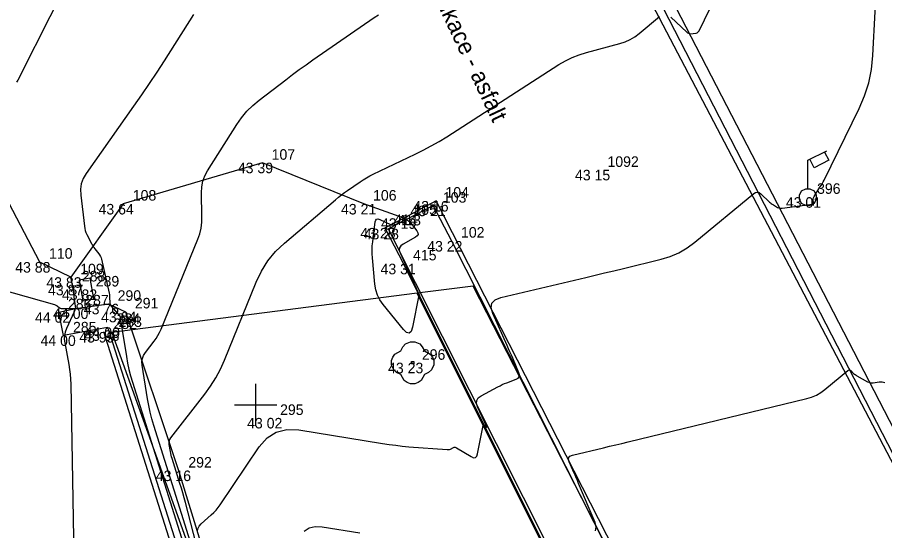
# Model space of a CAD drawing. Extents: x -702257 to -701487, y -1009871 to -1008841.
# Drawn here: x -701730.66 to -701710.05, y -1009077.99 to -1009065.8 of the extents above; entities that cross this region are included whole.
import ezdxf

# ---------------------------------------------------------------- set-up
doc = ezdxf.new("R2010")
doc.units = 0
for name, color, linetype in [('Ex_Major Contours', 7, 'Continuous'), ('Ex_Minor Contours', 7, 'Continuous'), ('Z_betonova_konstrukce', 7, 'Continuous'), ('Z_body', 7, 'Continuous'), ('Z_body_cisla', 7, 'Continuous'), ('Z_body_vysky_redukovane', 7, 'Continuous'), ('Z_chodnik', 7, 'Continuous'), ('Z_hektometricka_sit', 7, 'Continuous'), ('Z_katastr_hranice', 7, 'Continuous'), ('Z_komunikace', 7, 'Continuous'), ('Z_obruba', 7, 'Continuous'), ('Z_pilire', 7, 'Continuous'), ('Z_popisy', 7, 'Continuous'), ('Z_rozhranni', 7, 'Continuous'), ('Z_site_vo_znaky', 7, 'Continuous'), ('Z_zelen_jednotliva', 7, 'Continuous'), ('Z_zlabek', 7, 'Continuous')]:
    doc.layers.add(name, color=color, linetype=linetype)

# ---------------------------------------------------------------- blocks, each defined once
blk = doc.blocks.new('POINT_DISPLAY')
blk.add_line((0, 0), (0, 0))
blk = doc.blocks.new('Z24')
for p, q in [((-0.23, 0.38), (-0.17, 0.45)), ((-0.17, 0.45), (-0.05, 0.5)), ((-0.05, 0.5), (0.05, 0.5)), ((0.05, 0.5), (0.17, 0.45)), ((0.17, 0.45), (0.23, 0.38)), ((-0.42, 0.2), (-0.28, 0.28)), ((-0.28, 0.28), (-0.23, 0.38)), ((0.23, 0.38), (0.28, 0.28)), ((0.28, 0.28), (0.42, 0.2)), ((-0.5, 0.05), (-0.47, 0.13)), ((-0.5, -0.05), (-0.5, 0.05)), ((-0.47, 0.13), (-0.42, 0.2)), ((-0.03, -0.03), (-0.03, 0.03)), ((-0.03, 0.03), (0.03, 0.03)), ((0.03, 0.03), (0.03, -0.03)), ((0.42, 0.2), (0.47, 0.13)), ((0.47, 0.13), (0.5, 0.05)), ((0.5, 0.05), (0.5, -0.05)), ((-0.45, -0.17), (-0.5, -0.05)), ((-0.38, -0.23), (-0.45, -0.17)), ((0.03, -0.03), (-0.03, -0.03)), ((0.45, -0.17), (0.38, -0.23)), ((0.5, -0.05), (0.45, -0.17)), ((-0.28, -0.28), (-0.38, -0.23)), ((-0.2, -0.42), (-0.28, -0.28)), ((0.28, -0.28), (0.2, -0.42)), ((0.38, -0.23), (0.28, -0.28)), ((-0.13, -0.47), (-0.2, -0.42)), ((-0.05, -0.5), (-0.13, -0.47)), ((0.05, -0.5), (-0.05, -0.5)), ((0.13, -0.47), (0.05, -0.5)), ((0.2, -0.42), (0.13, -0.47))]:
    blk.add_line(p, q)
blk = doc.blocks.new('Z13')
for p, q in [((0, 0.88), (0.45, 1.1)), ((0.4, 1.07), (0.5, 0.88)), ((0, 0.2), (0, 0.88)), ((0.15, 0.7), (0.05, 0.9)), ((0.5, 0.88), (0.15, 0.7)), ((-0.2, 0.05), (-0.15, 0.15)), ((-0.2, -0.05), (-0.2, 0.05)), ((-0.15, 0.15), (-0.05, 0.2)), ((-0.05, 0.2), (0.05, 0.2)), ((0.05, 0.2), (0.15, 0.15)), ((0.15, 0.15), (0.2, 0.05)), ((0.2, 0.05), (0.2, -0.05)), ((-0.15, -0.15), (-0.2, -0.05)), ((-0.05, -0.2), (-0.15, -0.15)), ((0.05, -0.2), (-0.05, -0.2)), ((0.15, -0.15), (0.05, -0.2)), ((0.2, -0.05), (0.15, -0.15))]:
    blk.add_line(p, q)
blk = doc.blocks.new('Z666')
for p, q in [((-0.25, 0.13), (-0.25, -0.13)), ((0.25, 0.13), (-0.25, 0.13)), ((0.25, -0.13), (0.25, 0.13)), ((-0.25, -0.13), (0.25, -0.13))]:
    blk.add_line(p, q)

msp = doc.modelspace()

# ---------------------------------------------------------------- linework, layer by layer
at = {"layer": 'Ex_Major Contours'}
for points in [[(-701725.183, -1009060.717), (-701726.78, -1009061.991), (-701727.002, -1009062.171), (-701727.221, -1009062.354), (-701727.439, -1009062.54), (-701727.653, -1009062.729), (-701728.506, -1009063.492), (-701728.708, -1009063.69), (-701728.89, -1009063.905), (-701729.05, -1009064.136), (-701729.189, -1009064.384), (-701730.594, -1009067.184), (-701730.621, -1009067.237), (-701730.65, -1009067.288), (-701730.68, -1009067.34)], [(-701726.38, -1009078.009), (-701726.371, -1009077.941), (-701726.341, -1009077.879), (-701726.291, -1009077.823), (-701726.054, -1009077.611), (-701725.996, -1009077.556), (-701725.942, -1009077.498), (-701725.892, -1009077.437), (-701725.846, -1009077.373), (-701724.915, -1009075.999), (-701724.729, -1009075.786), (-701724.51, -1009075.647), (-701724.26, -1009075.583), (-701723.977, -1009075.594), (-701721.986, -1009075.917), (-701721.83, -1009075.941), (-701721.672, -1009075.961), (-701721.515, -1009075.979), (-701721.357, -1009075.993), (-701720.449, -1009076.064), (-701720.429, -1009076.064), (-701720.409, -1009076.062), (-701720.39, -1009076.057), (-701720.371, -1009076.049), (-701720.298, -1009076.014), (-701720.28, -1009076.008), (-701720.262, -1009076.006), (-701720.244, -1009076.01), (-701720.226, -1009076.018), (-701719.881, -1009076.23), (-701719.824, -1009076.255), (-701719.779, -1009076.252), (-701719.746, -1009076.221), (-701719.725, -1009076.162), (-701719.592, -1009075.488), (-701719.587, -1009075.475), (-701719.581, -1009075.47), (-701719.573, -1009075.471), (-701719.563, -1009075.48), (-701719.518, -1009075.53), (-701719.509, -1009075.539), (-701719.505, -1009075.541), (-701719.505, -1009075.536), (-701719.51, -1009075.525), (-701719.729, -1009075.045), (-701719.753, -1009074.966), (-701719.746, -1009074.896), (-701719.71, -1009074.836), (-701719.642, -1009074.787), (-701719.245, -1009074.572), (-701719.193, -1009074.545), (-701719.14, -1009074.52), (-701719.086, -1009074.496), (-701719.031, -1009074.474), (-701718.811, -1009074.39), (-701718.765, -1009074.365), (-701718.739, -1009074.331), (-701718.733, -1009074.289), (-701718.746, -1009074.239), (-701718.892, -1009073.894), (-701718.924, -1009073.819), (-701718.957, -1009073.744), (-701718.989, -1009073.668), (-701719.023, -1009073.594), (-701719.364, -1009072.831), (-701719.404, -1009072.694), (-701719.385, -1009072.584), (-701719.31, -1009072.503), (-701719.176, -1009072.451), (-701717.158, -1009071.975), (-701716.934, -1009071.922), (-701716.71, -1009071.868), (-701716.486, -1009071.815), (-701716.262, -1009071.761), (-701715.365, -1009071.543), (-701715.147, -1009071.477), (-701714.941, -1009071.388), (-701714.746, -1009071.276), (-701714.562, -1009071.141), (-701713.165, -1009069.984), (-701713.122, -1009069.957), (-701713.079, -1009069.949), (-701713.037, -1009069.96), (-701712.996, -1009069.99), (-701712.791, -1009070.184), (-701712.77, -1009070.203), (-701712.747, -1009070.221), (-701712.723, -1009070.238), (-701712.698, -1009070.253), (-701712.596, -1009070.311), (-701712.57, -1009070.323), (-701712.543, -1009070.33), (-701712.516, -1009070.333), (-701712.487, -1009070.331), (-701711.829, -1009070.241), (-701711.821, -1009070.24), (-701711.812, -1009070.24), (-701711.804, -1009070.242), (-701711.796, -1009070.244), (-701711.755, -1009070.257), (-701711.752, -1009070.258), (-701711.749, -1009070.257), (-701711.747, -1009070.255), (-701711.746, -1009070.251), (-701711.745, -1009070.234), (-701711.744, -1009070.226), (-701711.744, -1009070.217), (-701711.749, -1009070.12), (-701711.749, -1009070.102), (-701711.746, -1009070.086), (-701711.74, -1009070.07), (-701711.732, -1009070.055), (-701711.59, -1009069.835), (-701711.563, -1009069.793), (-701711.538, -1009069.75), (-701711.515, -1009069.707), (-701711.492, -1009069.662), (-701710.66, -1009067.965), (-701710.53, -1009067.663), (-701710.433, -1009067.352), (-701710.367, -1009067.034), (-701710.334, -1009066.707), (-701710.061, -1009061.472)], [(-701732.116, -1009071.961), (-701729.777, -1009072.621), (-701729.761, -1009072.626), (-701729.746, -1009072.633), (-701729.731, -1009072.641), (-701729.717, -1009072.651), (-701729.663, -1009072.693), (-701729.649, -1009072.702), (-701729.634, -1009072.708), (-701729.618, -1009072.712), (-701729.602, -1009072.713), (-701729.362, -1009072.711), (-701729.324, -1009072.716), (-701729.303, -1009072.731), (-701729.298, -1009072.757), (-701729.309, -1009072.793), (-701729.495, -1009073.19), (-701729.526, -1009073.271), (-701729.543, -1009073.353), (-701729.547, -1009073.438), (-701729.538, -1009073.524), (-701729.441, -1009074.042), (-701729.421, -1009074.157), (-701729.407, -1009074.273), (-701729.398, -1009074.39), (-701729.393, -1009074.507), (-701729.328, -1009078.159)]]:
    msp.add_lwpolyline(points, dxfattribs=at)
at = {"layer": 'Ex_Minor Contours'}
for points in [[(-701715.133, -1009065.792), (-701714.754, -1009066.152), (-701714.748, -1009066.157), (-701714.742, -1009066.161), (-701714.735, -1009066.166), (-701714.729, -1009066.17), (-701714.702, -1009066.185), (-701714.695, -1009066.188), (-701714.688, -1009066.19), (-701714.681, -1009066.191), (-701714.673, -1009066.191), (-701714.535, -1009066.172), (-701714.511, -1009066.166), (-701714.491, -1009066.155), (-701714.474, -1009066.139), (-701714.461, -1009066.118), (-701714.205, -1009065.596)], [(-701726.48, -1009065.733), (-701727.176, -1009066.83), (-701727.352, -1009067.103), (-701727.531, -1009067.374), (-701727.713, -1009067.643), (-701727.899, -1009067.909), (-701729.029, -1009069.507), (-701729.098, -1009069.625), (-701729.143, -1009069.75), (-701729.163, -1009069.882), (-701729.158, -1009070.019), (-701729.07, -1009070.758), (-701729.062, -1009070.81), (-701729.049, -1009070.86), (-701729.032, -1009070.909), (-701729.01, -1009070.956), (-701728.902, -1009071.171), (-701728.884, -1009071.204), (-701728.865, -1009071.235), (-701728.844, -1009071.266), (-701728.821, -1009071.296), (-701728.728, -1009071.412), (-701728.707, -1009071.442), (-701728.689, -1009071.474), (-701728.675, -1009071.508), (-701728.665, -1009071.543), (-701728.483, -1009072.35), (-701728.477, -1009072.377), (-701728.473, -1009072.403), (-701728.471, -1009072.429), (-701728.47, -1009072.456), (-701728.467, -1009072.563), (-701728.464, -1009072.588), (-701728.458, -1009072.613), (-701728.446, -1009072.635), (-701728.431, -1009072.656), (-701728.226, -1009072.897), (-701728.224, -1009072.9), (-701728.222, -1009072.903), (-701728.221, -1009072.907), (-701728.221, -1009072.91), (-701728.22, -1009072.929), (-701728.218, -1009072.94), (-701728.073, -1009073.856), (-701728.046, -1009074.009), (-701728.013, -1009074.161), (-701727.975, -1009074.312), (-701727.93, -1009074.461), (-701726.269, -1009079.718)], [(-701726.562, -1009078.212), (-701726.672, -1009077.858), (-701727.42, -1009075.491), (-701727.466, -1009075.334), (-701727.506, -1009075.176), (-701727.541, -1009075.017), (-701727.569, -1009074.857), (-701727.696, -1009074.055), (-701727.701, -1009073.975), (-701727.69, -1009073.898), (-701727.663, -1009073.825), (-701727.62, -1009073.757), (-701727.414, -1009073.492), (-701727.365, -1009073.424), (-701727.321, -1009073.353), (-701727.282, -1009073.28), (-701727.248, -1009073.204), (-701726.376, -1009071.068), (-701726.33, -1009070.937), (-701726.298, -1009070.802), (-701726.28, -1009070.666), (-701726.277, -1009070.526), (-701726.29, -1009069.963), (-701726.283, -1009069.825), (-701726.257, -1009069.692), (-701726.211, -1009069.565), (-701726.146, -1009069.443), (-701725.448, -1009068.345), (-701725.335, -1009068.182), (-701725.209, -1009068.031), (-701725.07, -1009067.892), (-701724.918, -1009067.765), (-701724.285, -1009067.28), (-701724.125, -1009067.159), (-701723.965, -1009067.041), (-701723.803, -1009066.925), (-701723.639, -1009066.811), (-701722.181, -1009065.807), (-701722.082, -1009065.741)], [(-701725.581, -1009081.519), (-701726.67, -1009077.319), (-701726.7, -1009077.205), (-701726.732, -1009077.092), (-701726.765, -1009076.979), (-701726.8, -1009076.867), (-701726.986, -1009076.277), (-701726.998, -1009076.236), (-701727.009, -1009076.194), (-701727.018, -1009076.152), (-701727.026, -1009076.109), (-701727.053, -1009075.938), (-701727.055, -1009075.897), (-701727.05, -1009075.857), (-701727.036, -1009075.82), (-701727.013, -1009075.785), (-701726.206, -1009074.745), (-701726.07, -1009074.556), (-701725.947, -1009074.359), (-701725.838, -1009074.155), (-701725.743, -1009073.942), (-701724.987, -1009072.09), (-701724.862, -1009071.827), (-701724.708, -1009071.584), (-701724.525, -1009071.362), (-701724.315, -1009071.16), (-701723.104, -1009070.13), (-701723.034, -1009070.072), (-701722.963, -1009070.016), (-701722.89, -1009069.962), (-701722.816, -1009069.91), (-701722.518, -1009069.704), (-701722.442, -1009069.654), (-701722.365, -1009069.608), (-701722.286, -1009069.564), (-701722.205, -1009069.523), (-701721.208, -1009069.048), (-701721.016, -1009068.953), (-701720.827, -1009068.852), (-701720.642, -1009068.745), (-701720.46, -1009068.633), (-701717.794, -1009066.923), (-701717.639, -1009066.831), (-701717.478, -1009066.753), (-701717.312, -1009066.687), (-701717.139, -1009066.634), (-701716.349, -1009066.423), (-701716.223, -1009066.382), (-701716.103, -1009066.328), (-701715.99, -1009066.261), (-701715.883, -1009066.182), (-701715.401, -1009065.783)], [(-701716.921, -1009077.991), (-701716.907, -1009077.902), (-701716.935, -1009077.795), (-701717.328, -1009076.864), (-701717.356, -1009076.8), (-701717.383, -1009076.736), (-701717.411, -1009076.672), (-701717.44, -1009076.608), (-701717.554, -1009076.354), (-701717.57, -1009076.296), (-701717.562, -1009076.25), (-701717.531, -1009076.217), (-701717.475, -1009076.195), (-701716.734, -1009076.02), (-701716.588, -1009075.985), (-701716.443, -1009075.951), (-701716.297, -1009075.916), (-701716.151, -1009075.88), (-701711.906, -1009074.851), (-701711.788, -1009074.816), (-701711.676, -1009074.767), (-701711.57, -1009074.706), (-701711.471, -1009074.633), (-701710.93, -1009074.185), (-701710.912, -1009074.174), (-701710.894, -1009074.171), (-701710.876, -1009074.175), (-701710.859, -1009074.188), (-701710.79, -1009074.253), (-701710.772, -1009074.269), (-701710.754, -1009074.283), (-701710.734, -1009074.297), (-701710.714, -1009074.309), (-701710.465, -1009074.451), (-701710.433, -1009074.465), (-701710.4, -1009074.475), (-701710.365, -1009074.478), (-701710.33, -1009074.476), (-701710.187, -1009074.457), (-701710.152, -1009074.454), (-701710.116, -1009074.455), (-701710.082, -1009074.46), (-701710.047, -1009074.47)], [(-701723.85, -1009078.003), (-701723.726, -1009077.924), (-701723.583, -1009077.888), (-701723.422, -1009077.894), (-701722.524, -1009078.04)]]:
    msp.add_lwpolyline(points, dxfattribs=at)
msp.add_lwpolyline([(-701722.047, -1009072.509), (-701722.105, -1009072.392), (-701722.145, -1009072.268), (-701722.167, -1009072.136), (-701722.225, -1009071.512), (-701722.231, -1009071.416), (-701722.232, -1009071.321), (-701722.228, -1009071.225), (-701722.218, -1009071.129), (-701722.157, -1009070.655), (-701722.146, -1009070.614), (-701722.125, -1009070.591), (-701722.094, -1009070.586), (-701722.053, -1009070.598), (-701721.792, -1009070.718), (-701721.786, -1009070.72), (-701721.78, -1009070.723), (-701721.773, -1009070.725), (-701721.767, -1009070.727), (-701721.74, -1009070.733), (-701721.733, -1009070.734), (-701721.727, -1009070.734), (-701721.72, -1009070.733), (-701721.714, -1009070.731), (-701721.475, -1009070.622), (-701721.435, -1009070.61), (-701721.398, -1009070.612), (-701721.365, -1009070.628), (-701721.335, -1009070.657), (-701721.169, -1009070.87), (-701721.143, -1009070.915), (-701721.14, -1009070.956), (-701721.159, -1009070.991), (-701721.201, -1009071.022), (-701721.497, -1009071.182), (-701721.552, -1009071.222), (-701721.582, -1009071.271), (-701721.587, -1009071.328), (-701721.568, -1009071.393), (-701721.107, -1009072.4), (-701721.106, -1009072.403), (-701721.108, -1009072.401), (-701721.117, -1009072.391), (-701721.119, -1009072.39), (-701721.121, -1009072.389), (-701721.122, -1009072.39), (-701721.123, -1009072.393), (-701721.274, -1009073.156), (-701721.307, -1009073.256), (-701721.353, -1009073.298), (-701721.415, -1009073.282), (-701721.49, -1009073.21), (-701721.97, -1009072.619)], close=True, dxfattribs=at)
at = {"layer": 'Z_betonova_konstrukce'}
for p, q in [((-701729.27, -1009072.71), (-701728.5, -1009072.6)), ((-701728.5, -1009072.6), (-701728.09, -1009072.79)), ((-701728.09, -1009072.79), (-701726.83, -1009076.56)), ((-701726.83, -1009076.56), (-701725.23, -1009081.78))]:
    msp.add_line(p, q, dxfattribs=at)
at = {"layer": 'Z_chodnik'}
for q in [(-701720.78, -1009070.27), (-701717.18, -1009080.09)]:
    msp.add_line((-701721.85, -1009070.82), q, dxfattribs=at)
at = {"layer": 'Z_hektometricka_sit'}
for p, q in [((-701725, -1009074.5), (-701725, -1009075.5)), ((-701725, -1009074.5), (-701725, -1009075.5)), ((-701725.5, -1009075), (-701724.5, -1009075)), ((-701725.5, -1009075), (-701724.5, -1009075))]:
    msp.add_line(p, q, dxfattribs=at)
at = {"layer": 'Z_katastr_hranice'}
for p, q in [((-701725.81, -1009045.98), (-701694.72, -1009105.27)), ((-701719.83, -1009072.18), (-701721.16, -1009072.35)), ((-701694.46, -1009121.65), (-701719.83, -1009072.18)), ((-701721.16, -1009072.35), (-701728.42, -1009073.28)), ((-701701.55, -1009111.59), (-701721.16, -1009072.35)), ((-701728.42, -1009073.28), (-701725.34, -1009081.83))]:
    msp.add_line(p, q, dxfattribs=at)
at = {"layer": 'Z_komunikace'}
for p, q in [((-701709.32, -1009077.21), (-701715.7, -1009064.82)), ((-701730.13, -1009071.61), (-701731.75, -1009068.53)), ((-701724.84, -1009069.25), (-701728.15, -1009070.23)), ((-701722.43, -1009070.23), (-701724.84, -1009069.25)), ((-701728.15, -1009070.23), (-701729.39, -1009071.97)), ((-701721.48, -1009070.57), (-701722.43, -1009070.23)), ((-701720.71, -1009070.16), (-701721.48, -1009070.57)), ((-701716.25, -1009078.89), (-701720.71, -1009070.16)), ((-701729.39, -1009071.97), (-701730.13, -1009071.61))]:
    msp.add_line(p, q, dxfattribs=at)
at = {"layer": 'Z_obruba'}
for p, q in [((-701709.03, -1009077.14), (-701715.46, -1009064.7)), ((-701720.34, -1009071.11), (-701720.78, -1009070.27)), ((-701721.93, -1009070.8), (-701721.48, -1009070.57)), ((-701721.93, -1009070.8), (-701721.49, -1009071.65)), ((-701716.39, -1009078.91), (-701720.34, -1009071.11)), ((-701721.49, -1009071.65), (-701717.25, -1009080.12))]:
    msp.add_line(p, q, dxfattribs=at)
at = {"layer": 'Z_rozhranni'}
for p, q in [((-701729.35, -1009072.15), (-701729.39, -1009071.97)), ((-701729.27, -1009072.71), (-701729.35, -1009072.15)), ((-701729.68, -1009072.8), (-701729.27, -1009072.71)), ((-701729.57, -1009073.35), (-701729.68, -1009072.8)), ((-701728.52, -1009073.16), (-701729.57, -1009073.35)), ((-701728.49, -1009073.23), (-701728.52, -1009073.16)), ((-701725.93, -1009081.28), (-701728.49, -1009073.23))]:
    msp.add_line(p, q, dxfattribs=at)
at = {"layer": 'Z_zlabek'}
msp.add_line((-701726.05, -1009081.32), (-701728.61, -1009073.27), dxfattribs=at)

# ---------------------------------------------------------------- block references
at = {"layer": 'Z_body'}
for p in [(-701724.84, -1009069.25), (-701716.87, -1009069.42), (-701728.15, -1009070.23), (-701722.43, -1009070.23), (-701720.71, -1009070.16), (-701711.88, -1009070.07), (-701720.78, -1009070.27), (-701721.48, -1009070.57), (-701721.93, -1009070.8), (-701721.85, -1009070.82), (-701720.34, -1009071.11), (-701730.13, -1009071.61), (-701721.49, -1009071.65), (-701729.39, -1009071.97), (-701729.35, -1009072.15), (-701729.02, -1009072.26), (-701729.27, -1009072.71), (-701728.5, -1009072.6), (-701729.68, -1009072.8), (-701728.09, -1009072.79), (-701728.61, -1009073.27), (-701728.52, -1009073.16), (-701728.49, -1009073.23), (-701729.57, -1009073.35), (-701721.27, -1009074), (-701724.64, -1009075.31), (-701726.83, -1009076.56)]:
    msp.add_blockref('POINT_DISPLAY', p, dxfattribs=at)
at = {"layer": 'Z_pilire', "rotation": -80.10000000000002}
msp.add_blockref('Z666', (-701729.02, -1009072.26), dxfattribs=at)
at = {"layer": 'Z_site_vo_znaky'}
msp.add_blockref('Z13', (-701711.88, -1009070.07), dxfattribs=at)
at = {"layer": 'Z_zelen_jednotliva'}
msp.add_blockref('Z24', (-701721.27, -1009074), dxfattribs=at)

# ---------------------------------------------------------------- texts
at = {"layer": 'Z_body_cisla'}
for s, p in [('107', (-701724.62, -1009069.18)), ('1092', (-701716.64, -1009069.35)), ('104', (-701720.49, -1009070.08)), ('396', (-701711.66, -1009069.99)), ('108', (-701727.92, -1009070.15)), ('106', (-701722.21, -1009070.15)), ('103', (-701720.55, -1009070.2)), ('105', (-701721.25, -1009070.49)), ('414', (-701721.71, -1009070.73)), ('413', (-701721.63, -1009070.74)), ('102', (-701720.12, -1009071.03)), ('110', (-701729.91, -1009071.53)), ('415', (-701721.26, -1009071.57)), ('109', (-701729.17, -1009071.9)), ('288', (-701729.13, -1009072.07)), ('289', (-701728.8, -1009072.19)), ('290', (-701728.28, -1009072.53)), ('286', (-701729.46, -1009072.73)), ('287', (-701729.05, -1009072.64)), ('291', (-701727.87, -1009072.71)), ('284', (-701728.3, -1009073.08)), ('283', (-701728.26, -1009073.15)), ('285', (-701729.34, -1009073.28)), ('282', (-701728.38, -1009073.2)), ('296', (-701721.05, -1009073.93)), ('295', (-701724.42, -1009075.24)), ('292', (-701726.6, -1009076.49))]:
    msp.add_text(s, height=0.25, dxfattribs=at).set_placement(p)
at = {"layer": 'Z_body_vysky_redukovane'}
for s, p in [('43 39', (-701725.423, -1009069.5)), ('43 15', (-701717.412, -1009069.67)), ('43 64', (-701728.733, -1009070.48)), ('43 21', (-701722.972, -1009070.48)), ('43 16', (-701721.252, -1009070.41)), ('43 01', (-701712.401, -1009070.32)), ('43 21', (-701721.322, -1009070.52)), ('43 19', (-701722.022, -1009070.82)), ('43 28', (-701722.513, -1009071.05)), ('43 28', (-701722.433, -1009071.07)), ('43 22', (-701720.923, -1009071.36)), ('43 88', (-701730.713, -1009071.86)), ('43 31', (-701722.032, -1009071.9)), ('43 83', (-701729.973, -1009072.22)), ('43 87', (-701729.933, -1009072.4)), ('43 82', (-701729.603, -1009072.51)), ('44 00', (-701729.812, -1009072.96)), ('43 76', (-701729.083, -1009072.85)), ('44 02', (-701730.243, -1009073.05)), ('43 64', (-701728.673, -1009073.04)), ('43 99', (-701729.193, -1009073.52)), ('43 98', (-701729.073, -1009073.48)), ('44 00', (-701729.062, -1009073.41)), ('44 00', (-701730.112, -1009073.6)), ('43 23', (-701721.853, -1009074.25)), ('43 02', (-701725.203, -1009075.56)), ('43 16', (-701727.372, -1009076.81))]:
    msp.add_text(s, height=0.25, dxfattribs=at).set_placement(p)
at = {"layer": 'Z_popisy'}
msp.add_text('Komunikace - asfalt', height=0.4, rotation=295.2, dxfattribs=at).set_placement((-701721.36, -1009064.07))

doc.saveas('drawing.dxf')
